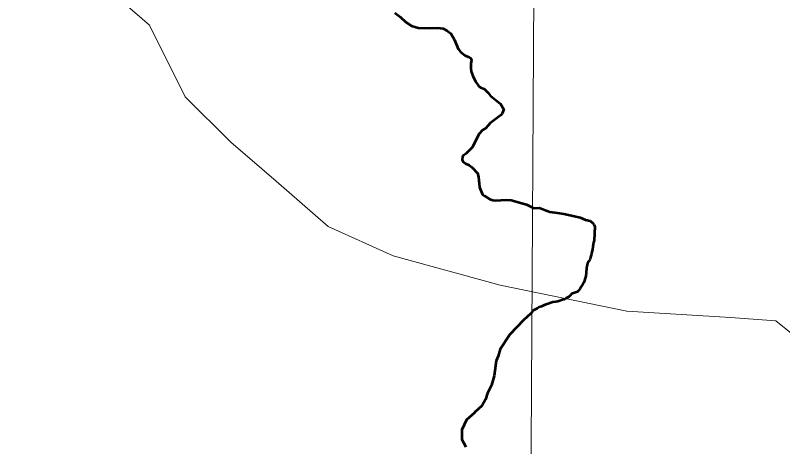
# Model space of a CAD drawing. Extents: x 553962 to 842807, y 8883888 to 9032388.
# Drawn here: x 811077 to 813019, y 9011523 to 9012614 of the extents above; entities that cross this region are included whole.
import ezdxf

# ---------------------------------------------------------------- set-up
doc = ezdxf.new("R2010")
doc.units = 0
doc.header["$LTSCALE"] = 200
for name, color, linetype, lineweight in [('1', 7, 'Continuous', 13), ('23', 7, 'Continuous', 13), ('24', 7, 'Continuous', 25), ('35', 7, 'Continuous', 13)]:
    doc.layers.add(name, color=color, linetype=linetype, lineweight=lineweight)
doc.layers.add('49', color=7, linetype='Continuous')

msp = doc.modelspace()

# ---------------------------------------------------------------- linework, layer by layer
at = {"layer": '1'}
msp.add_lwpolyline([(812453.5, 9023971.9), (812409.3, 9016095.3), (812374.7, 9010243.1)], dxfattribs=at)
at = {"layer": '23'}
msp.add_lwpolyline([(811293.1, 9012696), (811416.3, 9012589.2), (811506.7, 9012408.3), (811621.7, 9012293.3), (811736.7, 9012194.6), (811868.2, 9012079.6), (812032.5, 9012005.6), (812303.6, 9011931.6), (812624, 9011865.8), (812886.9, 9011849.4), (813001.9, 9011841.2), (813062.3, 9011792.4)], dxfattribs=at)
at = {"layer": '24', "lineweight": 53}
for points in [[(812037.2, 9012620.5), (812050.7, 9012610.3), (812065.3, 9012597.2), (812079.4, 9012587.9), (812096.2, 9012582.3), (812125.4, 9012581.9), (812146.2, 9012582.7), (812159.8, 9012581), (812169.1, 9012576), (812179, 9012568.1), (812188.1, 9012551.9), (812197.6, 9012529), (812203.2, 9012521.6), (812215.1, 9012512.4), (812222.8, 9012509.5), (812228.4, 9012505.9), (812230.2, 9012503.6), (812231.1, 9012500.5), (812229.8, 9012491.9), (812229.6, 9012480.9), (812230.7, 9012472.4), (812234.7, 9012461.2), (812241.3, 9012447.2), (812249.1, 9012435.4), (812254.3, 9012431.5), (812263.5, 9012428.6), (812263.9, 9012427.3), (812273.2, 9012418.3), (812279.5, 9012410.8), (812304.2, 9012390.1), (812312.7, 9012376.3), (812309.1, 9012366.2), (812305.6, 9012361.6), (812278.8, 9012341.6), (812267.1, 9012329), (812259, 9012323.9), (812250.2, 9012314.6), (812233.1, 9012280), (812216.8, 9012264), (812209.1, 9012258.4), (812208, 9012256.5), (812207.8, 9012248.6), (812209.5, 9012244.4), (812216.1, 9012239.4), (812224.9, 9012235.3), (812231.7, 9012230.4), (812246.3, 9012214.7), (812249.3, 9012205.9), (812251.8, 9012179.7), (812259.4, 9012161.3), (812264.1, 9012157.2), (812277.2, 9012149.5), (812285.5, 9012146.5), (812291.2, 9012145.6), (812319.7, 9012147.3), (812331.5, 9012146.8), (812370.1, 9012136), (812385.7, 9012127.7)], [(812385.7, 9012127.7), (812390.2, 9012126.3), (812390.2, 9012126.3), (812403.6, 9012126.8), (812403.6, 9012126.8), (812403.6, 9012126.8), (812415.8, 9012121.9)], [(812415.8, 9012121.9), (812429.6, 9012117.4), (812429.6, 9012117.4), (812429.6, 9012117.4), (812429.6, 9012117.4), (812447.9, 9012114.7), (812447.9, 9012114.7), (812447.9, 9012114.7), (812464.6, 9012111.9), (812464.6, 9012111.9), (812464.6, 9012111.9), (812492.3, 9012105.8), (812492.3, 9012105.8), (812492.3, 9012105.8), (812492.3, 9012105.8), (812506.2, 9012103), (812506.2, 9012103), (812506.2, 9012103), (812519.5, 9012096.9), (812531.2, 9012094.7), (812538, 9012088.8), (812541, 9012084.7), (812543, 9012079.6), (812543, 9012074.5), (812542.9, 9012068.4), (812542.4, 9012061.8), (812542.3, 9012055.2), (812541.8, 9012050.1), (812541.8, 9012044.5), (812539.7, 9012039.9), (812539.1, 9012034.3), (812538.6, 9012028.2), (812537.5, 9012022.1), (812536, 9012015.5), (812534.9, 9012010.4), (812532.8, 9012002.8), (812531.3, 9011997.7), (812528.2, 9011992.1), (812524.6, 9011986), (812523, 9011979.9), (812522.5, 9011974.8), (812521.1, 9011963.8)], [(812521.1, 9011963.8), (812520.3, 9011954), (812519.2, 9011948.9), (812517.2, 9011943.3), (812515.6, 9011938.2), (812512.5, 9011932.6), (812508.9, 9011928), (812506.3, 9011923), (812502.7, 9011918.9), (812499.2, 9011914.9), (812494.1, 9011913.4), (812489.5, 9011911.4), (812484.4, 9011909.3), (812480.8, 9011905.8), (812477.2, 9011902.3), (812471.1, 9011898.7), (812464.9, 9011895.2), (812459.3, 9011893.7), (812454.7, 9011891.7), (812449.7, 9011890.2), (812444.1, 9011889.8), (812437.4, 9011888.3), (812432.3, 9011887.3), (812425.2, 9011884.3), (812419.6, 9011882.8), (812413.5, 9011879.8), (812408.4, 9011877.8), (812402.8, 9011876.3), (812397.6, 9011872.2), (812387.4, 9011867.2), (812381.5, 9011859.7)], [(812381.5, 9011859.7), (812363.2, 9011843.1), (812328.3, 9011806.6), (812303.4, 9011770.1), (812298.4, 9011751.8), (812293.4, 9011740.2), (812288.4, 9011702), (812281.8, 9011678.7), (812271.8, 9011658.8), (812266.8, 9011642.2), (812258.5, 9011627.3), (812239.1, 9011609.5), (812238.6, 9011609)], [(812238.6, 9011609), (812218.6, 9011590.7), (812207, 9011565.8), (812207, 9011540.9), (812217, 9011522.7)]]:
    msp.add_lwpolyline(points, dxfattribs=at)
at = {"layer": '35'}
msp.add_lwpolyline([(811293.1, 9012696), (811416.3, 9012589.2), (811506.7, 9012408.3), (811621.7, 9012293.3), (811736.7, 9012194.6), (811868.2, 9012079.6), (812032.5, 9012005.6), (812303.6, 9011931.6), (812624, 9011865.8), (812886.9, 9011849.4), (813001.9, 9011841.2), (813062.3, 9011792.4)], dxfattribs=at)

# ---------------------------------------------------------------- texts
at = {"layer": '49', "width": 0.9}
msp.add_text('R I O   S Ã O   F R A N C I S C O', height=500, rotation=332.036, dxfattribs=at).set_placement((804133.8, 9013719.8))

doc.saveas('drawing.dxf')
